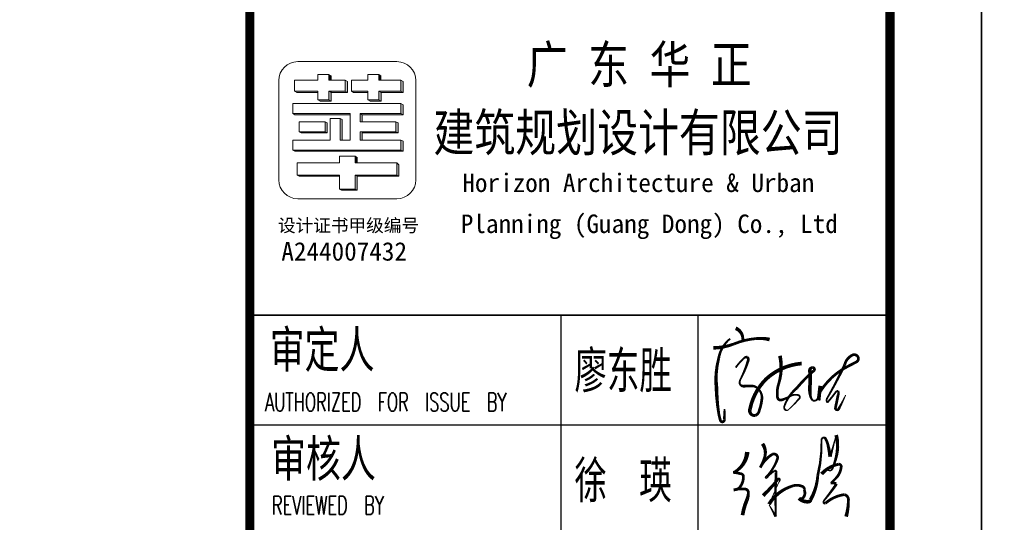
# Model space of a CAD drawing. Extents: x 1779708 to 7299578, y -1121471 to 88434.
# Tile 595 of 656: x 5601714 to 5617864, y -993987 to -985748. Entities that reach past the tile are written whole.
import ezdxf

# ---------------------------------------------------------------- set-up
doc = ezdxf.new("R2010")
doc.units = 0
doc.header["$LTSCALE"] = 1000
doc.header["$MEASUREMENT"] = 0
doc.layers.get('0').update_dxf_attribs({"linetype": 'CONTINUOUS'})
doc.layers.add('logo', color=81, linetype='CONTINUOUS', lineweight=18)
for name, color, linetype in [('PUB_TEXT', 7, 'CONTINUOUS'), ('PUB_TITLE', 4, 'CONTINUOUS'), ('修改', 6, 'CONTINUOUS'), ('电子签', 2, 'CONTINUOUS'), ('通-图框－文字', 4, 'CONTINUOUS')]:
    doc.layers.add(name, color=color, linetype=linetype)
doc.styles.add('-宋体', font='simhei.ttf', dxfattribs={"width": 0.7})
doc.styles.add('-黑体', font='simhei.ttf', dxfattribs={"width": 0.7})
doc.styles.add('dim_font', font='SIMPLEX.shx', dxfattribs={"width": 0.8})
doc.styles.add('仿宋', font='txt', dxfattribs={"width": 0.7})

# ---------------------------------------------------------------- blocks, each defined once
blk = doc.blocks.new('A$C6A191C33')
at = {"style": '-宋体'}
for s, height, p in [('设计证书甲级编号', 141.4, (32, 373)), ('A244007432', 202, (69, 59))]:
    blk.add_text(s, height=height, dxfattribs=at).set_placement(p)
blk = doc.blocks.new('A$C36B43F05')
at = {"layer": 'logo'}
h = blk.add_hatch(color=256, dxfattribs=at)
edge = h.paths.add_edge_path()
edge.add_line((44277, 10529), (44298, 10529))
edge.add_line((44298, 10529), (44298, 11224))
edge.add_line((44298, 11224), (44277, 11191))
edge.add_line((44277, 11191), (44277, 10529))
h = blk.add_hatch(color=256, dxfattribs=at)
edge = h.paths.add_edge_path()
edge.add_line((44871, 9521), (44708, 9521))
edge.add_line((44708, 9521), (44708, 11294))
edge.add_line((44708, 11294), (44687, 11261))
edge.add_line((44687, 11261), (44687, 9488))
edge.add_line((44687, 9488), (44851, 9488))
edge.add_line((44851, 9488), (44871, 9521))
h = blk.add_hatch(color=256, dxfattribs=at)
edge = h.paths.add_edge_path()
edge.add_line((45172, 10765), (45008, 10765))
edge.add_line((45008, 10765), (45008, 11190))
edge.add_line((45008, 11190), (44987, 11157))
edge.add_line((44987, 11157), (44987, 10732))
edge.add_line((44987, 10732), (45151, 10732))
edge.add_line((45151, 10732), (45172, 10765))
h = blk.add_hatch(color=256, dxfattribs=at)
edge = h.paths.add_edge_path()
edge.add_line((45287, 10356), (45308, 10356))
edge.add_line((45308, 10356), (45308, 11294))
edge.add_line((45308, 11294), (45287, 11261))
edge.add_line((45287, 11261), (45287, 10356))
h = blk.add_hatch(color=256, dxfattribs=at)
edge = h.paths.add_edge_path()
edge.add_line((45675, 11267), (45652, 11230))
edge.add_line((45652, 11230), (45652, 10885))
edge.add_line((45652, 10885), (45675, 10885))
edge.add_line((45675, 10885), (45675, 11267))
h = blk.add_hatch(color=256, dxfattribs=at)
edge = h.paths.add_edge_path()
edge.add_line((45855, 10435), (45675, 10435))
edge.add_line((45675, 10435), (45675, 10705))
edge.add_line((45675, 10705), (45531, 10705))
edge.add_line((45531, 10705), (45531, 10885))
edge.add_line((45531, 10885), (45508, 10849))
edge.add_line((45508, 10849), (45508, 10669))
edge.add_line((45508, 10669), (45652, 10669))
edge.add_line((45652, 10669), (45652, 10399))
edge.add_line((45652, 10399), (45832, 10399))
edge.add_line((45832, 10399), (45855, 10435))
edge.add_line((45855, 10435), (45855, 10435))
h = blk.add_hatch(color=256, dxfattribs=at)
edge = h.paths.add_edge_path()
edge.add_line((45945, 10705), (45855, 10705))
edge.add_line((45855, 10705), (45856, 10669))
edge.add_line((45856, 10669), (45923, 10669))
edge.add_line((45923, 10669), (45945, 10705))
h = blk.add_hatch(color=256, dxfattribs=at)
edge = h.paths.add_edge_path()
edge.add_line((44277, 9557), (44465, 9557))
edge.add_line((44465, 9557), (44496, 9590))
edge.add_line((44496, 9590), (44298, 9590))
edge.add_line((44298, 9590), (44298, 10273))
edge.add_line((44298, 10273), (44068, 10273))
edge.add_line((44068, 10273), (44068, 10529))
edge.add_line((44068, 10529), (44047, 10496))
edge.add_line((44047, 10496), (44047, 10240))
edge.add_line((44047, 10240), (44277, 10240))
edge.add_line((44277, 10240), (44277, 9557))
h = blk.add_hatch(color=256, dxfattribs=at)
edge = h.paths.add_edge_path()
edge.add_line((45226, 10520), (45206, 10487))
edge.add_line((45206, 10487), (44871, 10487))
edge.add_line((44871, 10487), (44871, 10520))
edge.add_line((44871, 10520), (45226, 10520))
h = blk.add_hatch(color=256, dxfattribs=at)
edge = h.paths.add_edge_path()
edge.add_line((44608, 10273), (44496, 10273))
edge.add_line((44496, 10273), (44496, 10241))
edge.add_line((44496, 10241), (44587, 10241))
edge.add_line((44587, 10241), (44608, 10273))
edge.add_line((44608, 10273), (44608, 10273))
h = blk.add_hatch(color=256, dxfattribs=at)
edge = h.paths.add_edge_path()
edge.add_line((45172, 9603), (45008, 9603))
edge.add_line((45008, 9603), (45008, 10192))
edge.add_line((45008, 10192), (44871, 10192))
edge.add_line((44871, 10192), (44871, 10160))
edge.add_line((44871, 10160), (44987, 10160))
edge.add_line((44987, 10160), (44987, 9570))
edge.add_line((44987, 9570), (45151, 9570))
edge.add_line((45151, 9570), (45172, 9603))
h = blk.add_hatch(color=256, dxfattribs=at)
edge = h.paths.add_edge_path()
edge.add_line((45308, 10192), (45172, 10192))
edge.add_line((45172, 10192), (45172, 10160))
edge.add_line((45172, 10160), (45287, 10160))
edge.add_line((45287, 10160), (45287, 9488))
edge.add_line((45287, 9488), (45451, 9488))
edge.add_line((45451, 9488), (45472, 9521))
edge.add_line((45472, 9521), (45308, 9521))
edge.add_line((45308, 9521), (45308, 10192))
h = blk.add_hatch(color=256, dxfattribs=at)
edge = h.paths.add_edge_path()
edge.add_line((45675, 10335), (45652, 10298))
edge.add_line((45652, 10298), (45652, 10065))
edge.add_line((45652, 10065), (45675, 10065))
edge.add_line((45675, 10065), (45675, 10335))
h = blk.add_hatch(color=256, dxfattribs=at)
edge = h.paths.add_edge_path()
edge.add_line((45531, 10065), (45508, 10028))
edge.add_line((45508, 10028), (45508, 9848))
edge.add_line((45508, 9848), (45652, 9848))
edge.add_line((45652, 9848), (45652, 9488))
edge.add_line((45652, 9488), (45832, 9488))
edge.add_line((45832, 9488), (45855, 9524))
edge.add_line((45855, 9524), (45675, 9524))
edge.add_line((45675, 9524), (45675, 9885))
edge.add_line((45675, 9885), (45531, 9885))
edge.add_line((45531, 9885), (45531, 10065))
h = blk.add_hatch(color=256, dxfattribs=at)
edge = h.paths.add_edge_path()
edge.add_line((45945, 9885), (45855, 9885))
edge.add_line((45855, 9885), (45855, 9849))
edge.add_line((45855, 9849), (45922, 9849))
edge.add_line((45922, 9849), (45945, 9885))
for p, q in [((44298, 11224), (44277, 11191)), ((44277, 10529), (44277, 11191)), ((44277, 11191), (44277, 10529)), ((44298, 11224), (44298, 10529)), ((44496, 11224), (44298, 11224)), ((44496, 10529), (44496, 11224)), ((44708, 11294), (44687, 11261)), ((44687, 11261), (44687, 9488)), ((44708, 11294), (44871, 11294)), ((44708, 11294), (44708, 9521)), ((44871, 11294), (44871, 10683)), ((45008, 11190), (44987, 11157)), ((44987, 10732), (44987, 11157)), ((45008, 11190), (45008, 10765)), ((45172, 11190), (45008, 11190)), ((45172, 10765), (45172, 11190)), ((45308, 11294), (45287, 11261)), ((45287, 11261), (45287, 10356)), ((45306, 11294), (45472, 11294)), ((45308, 11294), (45308, 10356)), ((45472, 11294), (45472, 9701)), ((45652, 11230), (45675, 11267)), ((45652, 10885), (45652, 11230)), ((45675, 11267), (45855, 11267)), ((45675, 10885), (45675, 11267)), ((45855, 11267), (45855, 10885)), ((44298, 11023), (44298, 10529)), ((44687, 9668), (44687, 11060)), ((44708, 9701), (44708, 11093)), ((45008, 10765), (45008, 10989)), ((45287, 10356), (45287, 11060)), ((45308, 10356), (45308, 11093)), ((45472, 11093), (45472, 11093)), ((45652, 10885), (45652, 11029)), ((45675, 11065), (45675, 11065)), ((45675, 11065), (45675, 10885)), ((45675, 10885), (45675, 11065)), ((45855, 10885), (45855, 11065)), ((44298, 10976), (44298, 10976)), ((44298, 10976), (44298, 10976)), ((44987, 10956), (44987, 10732)), ((45308, 10356), (45308, 10847)), ((45472, 10847), (45472, 9521)), ((45531, 10885), (45508, 10849)), ((45531, 10885), (45508, 10849)), ((45508, 10849), (45508, 10669)), ((45508, 10849), (45508, 10669)), ((45531, 10705), (45531, 10885)), ((45531, 10885), (45531, 10705)), ((45531, 10885), (45675, 10885)), ((45675, 10885), (45652, 10885)), ((45855, 10885), (45945, 10885)), ((45945, 10885), (45855, 10885)), ((45945, 10885), (45945, 10705)), ((44871, 10683), (45226, 10683)), ((45008, 10765), (44987, 10732)), ((45151, 10732), (44987, 10732)), ((45151, 10732), (44987, 10732)), ((45008, 10765), (45172, 10765)), ((45008, 10765), (45172, 10765)), ((45172, 10765), (45151, 10732)), ((45172, 10765), (45151, 10732)), ((45226, 10683), (45226, 10520)), ((45226, 10683), (45226, 10520)), ((45226, 10683), (45226, 10520)), ((45472, 10520), (45472, 10683)), ((45531, 10705), (45508, 10669)), ((45508, 10669), (45652, 10669)), ((45675, 10669), (45508, 10669)), ((45675, 10705), (45531, 10705)), ((45675, 10705), (45531, 10705)), ((45675, 10705), (45652, 10669)), ((45652, 10669), (45652, 10399)), ((45652, 10399), (45652, 10669)), ((45675, 10435), (45675, 10705)), ((45675, 10435), (45675, 10705)), ((45855, 10705), (45855, 10435)), ((45945, 10705), (45855, 10705)), ((45923, 10669), (45856, 10669)), ((45945, 10705), (45923, 10669)), ((44047, 10496), (44068, 10529)), ((44068, 10529), (44047, 10496)), ((44068, 10529), (44068, 10273)), ((44068, 10529), (44068, 10273)), ((44298, 10529), (44068, 10529)), ((44608, 10529), (44496, 10529)), ((44608, 10529), (44608, 10273)), ((44871, 10520), (44871, 10356)), ((45226, 10520), (44871, 10520)), ((44871, 10520), (45226, 10520)), ((44871, 10487), (44871, 10520)), ((44871, 10520), (44871, 10356)), ((45226, 10520), (45206, 10487)), ((45226, 10520), (45206, 10487)), ((45206, 10487), (44871, 10487)), ((44871, 10487), (45206, 10487)), ((44871, 10356), (45308, 10356)), ((45308, 10356), (45287, 10356)), ((45675, 10435), (45652, 10399)), ((45652, 10399), (45832, 10399)), ((45832, 10399), (45652, 10399)), ((45855, 10435), (45675, 10435)), ((45855, 10435), (45675, 10435)), ((45832, 10399), (45855, 10435)), ((45855, 10435), (45832, 10399)), ((45855, 10435), (45855, 10435)), ((44068, 10273), (44047, 10240)), ((44277, 10240), (44047, 10240)), ((44047, 10240), (44277, 10240)), ((44068, 10273), (44298, 10273)), ((44082, 10273), (44298, 10273)), ((44298, 10273), (44277, 10240)), ((44277, 9557), (44277, 10240)), ((44277, 10240), (44277, 9557)), ((44298, 10273), (44298, 9590)), ((44298, 10273), (44298, 9783)), ((44496, 10273), (44496, 10241)), ((44608, 10273), (44496, 10273)), ((44496, 9590), (44496, 10273)), ((44496, 10241), (44587, 10241)), ((44587, 10241), (44608, 10273)), ((44608, 10273), (44608, 10273)), ((44871, 10192), (44871, 9701)), ((45008, 10192), (44871, 10192)), ((44871, 10192), (45008, 10192)), ((44871, 10160), (44871, 10192)), ((44871, 9521), (44871, 10192)), ((45008, 9603), (45008, 10192)), ((45008, 10192), (45008, 9783)), ((45008, 10192), (45008, 9783)), ((45172, 10192), (45172, 9783)), ((45308, 10192), (45172, 10192)), ((45172, 10192), (45308, 10192)), ((45172, 10160), (45172, 10192)), ((45172, 9603), (45172, 10192)), ((45308, 10192), (45287, 10159)), ((45308, 9521), (45308, 10192)), ((45308, 10192), (45308, 9521)), ((45308, 9701), (45308, 10192)), ((45675, 10335), (45652, 10298)), ((45675, 10335), (45652, 10298)), ((45652, 10298), (45652, 10065)), ((45652, 10065), (45652, 10298)), ((45675, 10065), (45675, 10335)), ((45675, 10335), (45855, 10335)), ((45675, 10065), (45675, 10335)), ((45855, 10335), (45855, 10065)), ((44987, 10159), (44871, 10160)), ((44871, 10160), (44987, 10159)), ((44987, 9570), (44987, 10159)), ((44987, 10159), (44987, 9750)), ((45287, 10159), (45172, 10160)), ((45172, 10160), (45287, 10159)), ((45287, 9488), (45287, 10159)), ((45287, 10159), (45287, 9488)), ((45472, 10029), (45472, 9865)), ((45531, 10065), (45508, 10028)), ((45531, 10065), (45508, 10028)), ((45508, 10028), (45508, 9848)), ((45508, 10028), (45508, 9848)), ((45531, 9885), (45531, 10065)), ((45531, 10065), (45531, 9885)), ((45531, 10065), (45675, 10065)), ((45652, 10065), (45675, 10065)), ((45855, 10065), (45945, 10065)), ((45945, 10065), (45855, 10065)), ((45945, 10065), (45945, 9885)), ((45945, 10065), (45945, 9885)), ((45531, 9885), (45508, 9848)), ((45675, 9885), (45531, 9885)), ((45675, 9885), (45531, 9885)), ((45675, 9885), (45652, 9848)), ((45675, 9704), (45675, 9885)), ((45675, 9524), (45675, 9885)), ((45855, 9885), (45855, 9524)), ((45945, 9885), (45855, 9885)), ((45945, 9885), (45922, 9849)), ((44496, 9783), (44496, 9783)), ((44871, 9701), (44871, 9701)), ((45508, 9848), (45652, 9848)), ((45652, 9848), (45508, 9848)), ((45652, 9848), (45652, 9668)), ((45652, 9848), (45652, 9488)), ((45922, 9849), (45855, 9849)), ((44298, 9590), (44277, 9557)), ((44465, 9557), (44277, 9557)), ((44496, 9590), (44298, 9590)), ((44496, 9590), (44465, 9557)), ((45008, 9603), (44987, 9570)), ((45151, 9570), (44987, 9570)), ((45151, 9570), (44995, 9570)), ((45008, 9603), (45172, 9603)), ((45172, 9603), (45151, 9570)), ((44708, 9521), (44687, 9488)), ((44851, 9488), (44687, 9488)), ((44851, 9488), (44687, 9488)), ((44708, 9521), (44871, 9521)), ((44871, 9521), (44851, 9488)), ((45308, 9521), (45287, 9488)), ((45451, 9488), (45287, 9488)), ((45451, 9488), (45287, 9488)), ((45472, 9521), (45308, 9521)), ((45308, 9521), (45472, 9521)), ((45472, 9521), (45308, 9521)), ((45472, 9521), (45451, 9488)), ((45675, 9524), (45652, 9488)), ((45652, 9488), (45832, 9488)), ((45832, 9488), (45652, 9488)), ((45855, 9524), (45675, 9524)), ((45675, 9524), (45855, 9524)), ((45855, 9524), (45832, 9488)), ((45855, 9524), (45855, 9524))]:
    blk.add_line(p, q, dxfattribs=at)
blk.add_lwpolyline([(45847, 11526, -0.408151), (46157, 11215), (46157, 9587, -0.408151), (45847, 9276), (44218, 9276, -0.408151), (43907, 9587), (43907, 11215, -0.408151), (44218, 11526)], format="xyb", close=True, dxfattribs=at)
for points in [[(44277, 10529), (44298, 10529), (44298, 11224), (44277, 11191)], [(44871, 9521), (44708, 9521), (44708, 11294), (44687, 11261), (44687, 9488), (44851, 9488)], [(45172, 10765), (45008, 10765), (45008, 11190), (44987, 11157), (44987, 10732), (45151, 10732)], [(45287, 10356), (45308, 10356), (45308, 11294), (45287, 11261)], [(45675, 11267), (45652, 11230), (45652, 10885), (45675, 10885)], [(45945, 10705), (45855, 10705), (45856, 10669), (45923, 10669)], [(44277, 9557), (44465, 9557), (44496, 9590), (44298, 9590), (44298, 10273), (44068, 10273), (44068, 10529), (44047, 10496), (44047, 10240), (44277, 10240), (44277, 9557)], [(45172, 9603), (45008, 9603), (45008, 10192), (44871, 10192), (44871, 10160), (44987, 10160), (44987, 9570), (45151, 9570)], [(45308, 10192), (45172, 10192), (45172, 10160), (45287, 10160), (45287, 9488), (45451, 9488), (45472, 9521), (45308, 9521)], [(45531, 10065), (45508, 10028), (45508, 9848), (45652, 9848), (45652, 9488), (45832, 9488), (45855, 9524), (45675, 9524), (45675, 9885), (45531, 9885)], [(45945, 9885), (45855, 9885), (45855, 9849), (45922, 9849)]]:
    blk.add_lwpolyline(points, close=True, dxfattribs=at)
at = {"layer": 'PUB_TITLE'}
for p, q in [((40200, 12000), (40200, 1500)), ((42000, 1500), (42000, 12000))]:
    blk.add_line(p, q, dxfattribs=at)
blk.add_lwpolyline([(0, 0), (126150, 0), (126150, 178350), (0, 178350)], close=True, dxfattribs=at)
at = {"layer": 'PUB_TITLE', "const_width": 150}
blk.add_lwpolyline([(1500, 1500), (124650, 1500), (124650, 174600), (1500, 174600)], close=True, dxfattribs=at)
blk.add_lwpolyline([(124650, 12000), (1500, 12000)], dxfattribs=at)
at = {"layer": 'PUB_TITLE'}
for points in [[(42000, 12000), (42000, 1500)], [(42000, 6900), (29400, 6900)], [(42000, 4650), (29400, 4650)]]:
    blk.add_lwpolyline(points, dxfattribs=at)
at = {"layer": '电子签'}
for points in [[(41615, 4122, 30, 45, 0.184781), (41293, 4310, 45, 60, 0.092155), (40800, 4346, 60, 45, 0.033489), (40386, 4309, 45, 45, 0.03291), (40276, 4282, 45, 45, 0.944278), (40290, 4217, 45, 45, 0.007556), (40290, 4217, 45, 30, 0), (40464, 4214, 0, 0, 0)], [(41464, 4400, 60, 45, 0.091809), (41531, 4053, 45, 45, -0.076404), (41616, 3702, 45, 60, -0.084603), (41601, 3475, 60, 60, 1.039532)], [(39758, 3842, 75, 45, -0.247192), (39434, 4041, 45, 45, -0.132045), (39424, 4075, 45, 45, -0.034515), (39399, 3939, 45, 45, -0.338149), (39355, 3904, 45, 45, -0.193076), (39164, 3977, 45, 45, -0.156137), (39136, 4065, 45, 45, -0.088824), (39149, 3879, 45, 45, -0.381284), (39096, 3823, 45, 60, -0.098201), (38976, 3845, 60, 60, 0.063655), (38721, 3919, 60, 60, 5.555951)], [(41141, 4032, 30, 30, -0.053718), (41286, 3904, 30, 45, -0.314478), (41311, 3837, 45, 45, -0.157331), (41262, 3824, 45, 30, -0.043193), (40951, 3950, 30, 30, 0.155023), (40885, 3967, 30, 45, 0.341741), (40836, 3905, 45, 45, -0.004522), (40839, 3791, 45, 30, -0.261217), (40787, 3656, 30, 45, -0.213293), (40631, 3601, 45, 45, -0.061379), (40431, 3646, 45, 45, -0.24786), (40358, 3707, 45, 60, -0.583549), (40457, 3797, 60, 60, -0.151018), (40960, 3525, 60, 60, -0.164978), (41208, 2948, 60, 60, -0.056318)], [(41785, 4031, 60, 45, -0.327041), (41598, 3915, 45, 45, 1.316007)], [(39041, 3581, 60, 45, 0.033738), (39311, 3337, 45, 30, -0.703228), (39301, 3307, 30, 15, -0.218795), (39263, 3323, 15, 15, -0.001701), (38901, 3485, 60, 45, -0.186706), (39202, 3093, 45, 45, -0.183379), (39190, 2931, 45, 45, -0.383493), (39137, 2909, 45, 45, -0.316646), (39006, 2926, 45, 45, -0.368024), (38998, 2994, 60, 60, 0.245008), (38945, 2826, 60, 60, 0.333221), (38968, 2805, 60, 45, 0.113678), (39376, 2684, 45, 30, 0.064703), (39953, 2623, 30, 30, -0.275634), (39987, 2604, 30, 45, -0.443227), (39977, 2559, 45, 45, -0.070191), (39887, 2521, 45, 60, -0.02646), (39680, 2481, 45, 30, 0), (39811, 2442, 30, 15, 0), (40035, 2382, 60, 45, -0.137858), (39636, 2393, 45, 30, -0.030787), (39482, 2445, 30, 15, -0.640561), (39477, 2531, 15, 15, 0), (39397, 2622, 60, 45, -0.163108), (39558, 2339, 45, 45, -0.468432), (39510, 2301, 45, 45, -0.131023), (39359, 2360, 45, 30, -0.072844), (39249, 2473, 45, 45, -0.107963), (39237, 2381, 45, 45, -0.105878), (39186, 2410, 45, 30, -0.020312), (38977, 2570, 30, 30, 0.069667), (38936, 2594, 30, 45, 0.312264), (38916, 2560, 45, 45, -0.143223), (39059, 2252, 45, 45, -0.41006), (38958, 2182, 45, 60, -0.065907), (38698, 2219, 60, 60, -400.829791)], [(39892, 3591, 60, 45, -0.235253), (39670, 3556, 45, 45, -0.048503), (39501, 3628, 45, 45, -0.143864), (39721, 3428, 45, 45, -0.569528), (39652, 3343, 45, 30, -0.120767), (39355, 3528, 30, 30, 1.123766), (39332, 3523, 30, 30, -0.081293), (39451, 3391, 30, 45, -0.556039), (39419, 3369, 45, 30, 0.023181), (38699, 3373, 45, 30, 0), (38786, 3423, 30, 15, 0), (38891, 3482, 15, 15, 0)], [(41335, 3305, 60, 45, -0.12764), (40874, 3326, 45, 45, 0.112907), (40655, 3346, 45, 45, 0.465956), (40610, 3277, 45, 30, 0.058394), (40670, 3142, 30, 30, -0.191784), (40691, 3006, 30, 30, -0.327353), (40660, 2979, 30, 30, -0.288302), (40623, 2998, 30, 15, -0.038889), (40448, 3169, 15, 30, -0.393879), (40450, 3220, 30, 30, -0.287045), (40508, 3233, 30, 45, -0.136068), (40804, 3030, 45, 45, -0.042034), (41088, 2752, 45, 45, 0.897281), (41139, 2777, 45, 60, 0.357357), (41101, 2813, 60, 60, -0.016292), (40779, 2814, 60, 45, 0.079084), (40684, 2806, 45, 30, 0.154198), (40602, 2768, 30, 30, 0.545489), (40661, 2681, 30, 15, -0.011781), (40842, 2645, 60, 60, 0), (40602, 2671, 60, 60, 0)], [(40743, 2646, 45, 45, -0.139001), (41159, 2195, 45, 45, 0.005171), (41234, 2051, 45, 45, 0.435568), (41321, 2028, 45, 45, 0.382326), (41346, 2116, 45, 45, 0.226723), (41187, 2243, 45, 30, -0.020271), (40664, 2516, 30, 30, 0.049309), (40610, 2544, 30, 30, 0), (40566, 2529, 30, 30, 0.023464), (40733, 2394, 30, 30, -0.203022), (40761, 2350, 30, 45, -0.187391), (40695, 2350, 45, 45, -0.006584), (40479, 2396, 45, 45, 0.871812), (40469, 2339, 45, 30, 0), (40560, 2290, 30, 15, 0), (40692, 2226, 15, 15, 0)]]:
    blk.add_lwpolyline(points, format="xyseb", dxfattribs=at)
at = {"layer": 'PUB_TEXT', "xscale": 1.5, "yscale": 1.5, "zscale": 1.5, "rotation": 270}
blk.add_blockref('A$C6A191C33', (42806, 11587), dxfattribs=at)
at = {"layer": 'PUB_TEXT', "style": '-黑体', "width": 0.8}
for s, p in [('建筑规划设计有限公司', (44687, 8989)), ('广 东 华 正', (45801, 7457))]:
    blk.add_text(s, height=615, rotation=270, dxfattribs=at).set_placement(p)
at = {"layer": 'PUB_TEXT', "style": '-宋体'}
for s, p in [(' Planning (Guang Dong) Co., Ltd', (43347, 8746)), ('Horizon Architecture & Urban', (44019, 8514))]:
    blk.add_text(s, height=303, rotation=270, dxfattribs=at).set_placement(p)
at = {"layer": '通-图框－文字', "color": 4, "style": 'dim_font', "width": 0.65}
for s, p in [('AUTHORIZED  FOR  ISSUE  BY', (40425, 11750)), ('REVIEWED  BY', (38735, 11638))]:
    blk.add_text(s, height=300, rotation=270, dxfattribs=at).set_placement(p)
at = {"layer": '通-图框－文字'}
for s, style, width, p in [('审核人', '仿宋', 0.7, (39351, 11652)), ('审定人', '仿宋', 0.7, (41139, 11675)), ('徐  瑛', '-宋体', 0.65, (39000, 6675)), ('廖东胜', '-宋体', 0.65, (40800, 6675))]:
    blk.add_text(s, height=600, rotation=270, dxfattribs=dict(at, style=style, width=width)).set_placement(p)

msp = doc.modelspace()

# ---------------------------------------------------------------- block references
at = {"layer": '修改', "rotation": 90}
for p in [(5617489.1, -1032592.1), (5795839.1, -1032592.1)]:
    msp.add_blockref('A$C36B43F05', p, dxfattribs=at)

doc.saveas('drawing.dxf')
